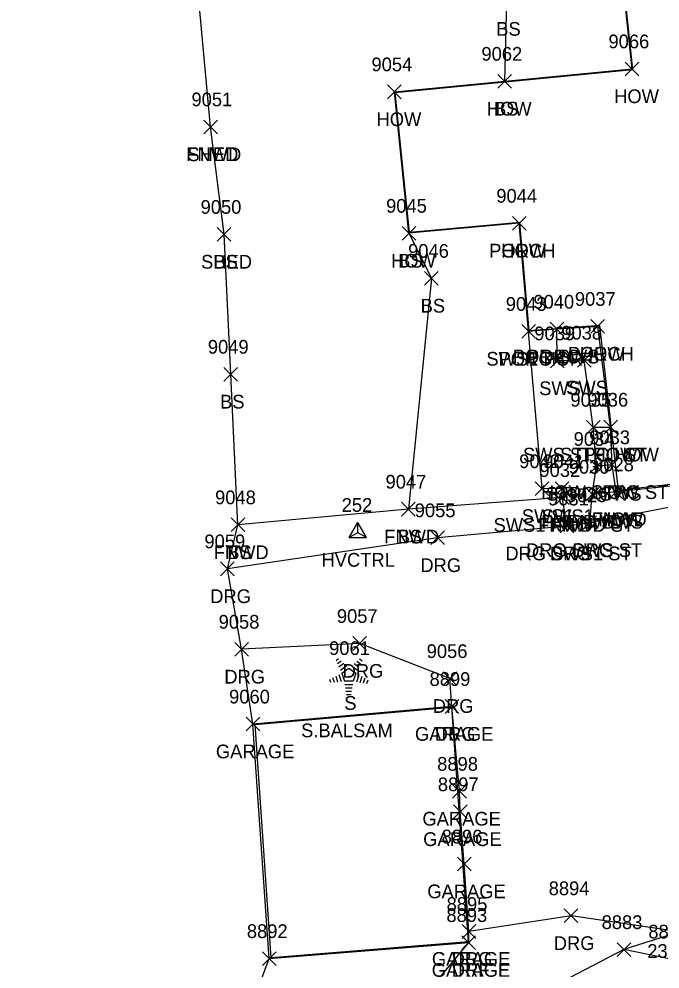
# Model space of a CAD drawing. Extents: x 1439173 to 1457902, y 641926 to 659889.
# Drawn here: x 1448146.5 to 1448240, y 646072.4 to 646210.9 of the extents above; entities that cross this region are included whole.
import ezdxf

# ---------------------------------------------------------------- set-up
doc = ezdxf.new("R2010")
doc.units = 0
for name, color, linetype in [('C_A', 7, 'Continuous'), ('C_I', 7, 'Continuous'), ('CPSM', 7, 'Continuous'), ('L_A', 7, 'Continuous'), ('L_C', 7, 'Continuous'), ('L_I', 7, 'Continuous'), ('L_TIC', 7, 'Continuous'), ('LBC', 7, 'Continuous'), ('LBF', 7, 'Continuous'), ('LELB', 7, 'Continuous'), ('Level 5', 7, 'Continuous'), ('LFNC', 7, 'Continuous'), ('LSOGP', 7, 'Continuous'), ('LTC', 7, 'Continuous'), ('R_A', 7, 'Continuous'), ('R_I', 7, 'Continuous'), ('R_TIC', 7, 'Continuous'), ('RDF', 7, 'Continuous'), ('RDG', 7, 'Continuous'), ('RSW', 7, 'Continuous')]:
    doc.layers.add(name, color=color, linetype=linetype)

msp = doc.modelspace()

# ---------------------------------------------------------------- linework, layer by layer
at = {"layer": 'CPSM'}
for p, q in [((1448194.7, 646135.33), (1448195.95, 646137.5)), ((1448197.2, 646135.33), (1448195.95, 646137.5)), ((1448195.95, 646136.06), (1448195.95, 646137.5)), ((1448194.7, 646135.33), (1448195.95, 646136.06)), ((1448195.95, 646136.06), (1448195.95, 646136.06)), ((1448195.95, 646136.06), (1448197.2, 646135.33)), ((1448194.7, 646135.33), (1448197.2, 646135.33))]:
    msp.add_line(p, q, dxfattribs=at)
at = {"layer": 'L_TIC'}
for points in [[(1448234.95, 646202.67), (1448236.95, 646204.67)], [(1448236.95, 646202.67), (1448234.95, 646204.67)], [(1448216.37, 646200.86), (1448218.37, 646202.86)], [(1448218.37, 646200.86), (1448216.37, 646202.86)], [(1448216.37, 646200.86), (1448218.37, 646202.86)], [(1448218.37, 646200.86), (1448216.37, 646202.86)], [(1448200.28, 646199.32), (1448202.28, 646201.32)], [(1448202.28, 646199.32), (1448200.28, 646201.32)], [(1448173.46, 646194.21), (1448175.46, 646196.21)], [(1448175.46, 646194.21), (1448173.46, 646196.21)], [(1448173.46, 646194.21), (1448175.46, 646196.21)], [(1448175.46, 646194.21), (1448173.46, 646196.21)], [(1448218.49, 646180.15), (1448220.49, 646182.15)], [(1448220.49, 646180.15), (1448218.49, 646182.15)], [(1448218.49, 646180.15), (1448220.49, 646182.15)], [(1448220.49, 646180.15), (1448218.49, 646182.15)], [(1448175.44, 646178.53), (1448177.44, 646180.53)], [(1448177.44, 646178.53), (1448175.44, 646180.53)], [(1448175.44, 646178.53), (1448177.44, 646180.53)], [(1448177.44, 646178.53), (1448175.44, 646180.53)], [(1448202.4, 646178.69), (1448204.4, 646180.69)], [(1448204.4, 646178.69), (1448202.4, 646180.69)], [(1448202.4, 646178.69), (1448204.4, 646180.69)], [(1448204.4, 646178.69), (1448202.4, 646180.69)], [(1448205.67, 646172.12), (1448207.67, 646174.12)], [(1448207.67, 646172.12), (1448205.67, 646174.12)], [(1448223.99, 646164.7), (1448225.99, 646166.7)], [(1448225.99, 646164.7), (1448223.99, 646166.7)], [(1448229.95, 646165.11), (1448231.95, 646167.11)], [(1448231.95, 646165.11), (1448229.95, 646167.11)], [(1448229.95, 646165.11), (1448231.95, 646167.11)], [(1448231.95, 646165.11), (1448229.95, 646167.11)], [(1448219.86, 646164.38), (1448221.86, 646166.38)], [(1448221.86, 646164.38), (1448219.86, 646166.38)], [(1448176.41, 646158.13), (1448178.41, 646160.13)], [(1448178.41, 646158.13), (1448176.41, 646160.13)], [(1448229.3, 646150.4), (1448231.3, 646152.4)], [(1448231.3, 646150.4), (1448229.3, 646152.4)], [(1448231.82, 646150.41), (1448233.82, 646152.41)], [(1448233.82, 646150.41), (1448231.82, 646152.41)], [(1448231.82, 646150.41), (1448233.82, 646152.41)], [(1448233.82, 646150.41), (1448231.82, 646152.41)], [(1448229.77, 646144.69), (1448231.77, 646146.69)], [(1448231.77, 646144.69), (1448229.77, 646146.69)], [(1448232.04, 646144.93), (1448234.04, 646146.93)], [(1448234.04, 646144.93), (1448232.04, 646146.93)], [(1448232.04, 646144.93), (1448234.04, 646146.93)], [(1448234.04, 646144.93), (1448232.04, 646146.93)], [(1448232.61, 646140.97), (1448234.61, 646142.97)], [(1448234.61, 646140.97), (1448232.61, 646142.97)], [(1448232.61, 646140.97), (1448234.61, 646142.97)], [(1448234.61, 646140.97), (1448232.61, 646142.97)], [(1448224.77, 646140.15), (1448226.77, 646142.15)], [(1448226.77, 646140.15), (1448224.77, 646142.15)], [(1448229.14, 646140.62), (1448231.14, 646142.62)], [(1448231.14, 646140.62), (1448229.14, 646142.62)], [(1448202.33, 646138.45), (1448204.33, 646140.45)], [(1448204.33, 646138.45), (1448202.33, 646140.45)], [(1448202.33, 646138.45), (1448204.33, 646140.45)], [(1448204.33, 646138.45), (1448202.33, 646140.45)], [(1448177.46, 646136.17), (1448179.46, 646138.17)], [(1448179.46, 646136.17), (1448177.46, 646138.17)], [(1448177.46, 646136.17), (1448179.46, 646138.17)], [(1448179.46, 646136.17), (1448177.46, 646138.17)], [(1448208.68, 646109.67), (1448210.68, 646111.67)], [(1448210.68, 646109.67), (1448208.68, 646111.67)], [(1448179.64, 646107.11), (1448181.64, 646109.11)], [(1448181.64, 646107.11), (1448179.64, 646109.11)], [(1448179.64, 646107.11), (1448181.64, 646109.11)], [(1448181.64, 646107.11), (1448179.64, 646109.11)], [(1448209.78, 646097.3), (1448211.78, 646099.3)], [(1448211.78, 646097.3), (1448209.78, 646099.3)], [(1448209.88, 646094.32), (1448211.88, 646096.32)], [(1448211.88, 646094.32), (1448209.88, 646096.32)], [(1448210.48, 646086.7), (1448212.48, 646088.7)], [(1448212.48, 646086.7), (1448210.48, 646088.7)], [(1448211.16, 646076.85), (1448213.16, 646078.85)], [(1448213.16, 646076.85), (1448211.16, 646078.85)], [(1448211.13, 646075.24), (1448213.13, 646077.24)], [(1448213.13, 646075.24), (1448211.13, 646077.24)], [(1448233.77, 646074.21), (1448235.77, 646076.21)], [(1448235.77, 646074.21), (1448233.77, 646076.21)], [(1448182.02, 646072.9), (1448184.02, 646074.9)], [(1448184.02, 646072.9), (1448182.02, 646074.9)], [(1448182.02, 646072.9), (1448184.02, 646074.9)], [(1448184.02, 646072.9), (1448182.02, 646074.9)]]:
    msp.add_lwpolyline(points, dxfattribs=at)
at = {"layer": 'LBC'}
for points in [[(1448219.49, 646181.15), (1448203.4, 646179.69), (1448201.28, 646200.32), (1448217.37, 646201.86), (1448235.95, 646203.67), (1448234.19, 646220.51)], [(1448176.44, 646179.53), (1448174.46, 646195.21)], [(1448253.61, 646144.09), (1448233.61, 646141.97), (1448233.04, 646145.93), (1448232.82, 646151.41), (1448230.95, 646166.11)], [(1448183.02, 646073.9), (1448212.13, 646076.24), (1448212.16, 646077.85), (1448211.48, 646087.7), (1448210.88, 646095.32), (1448210.78, 646098.3), (1448209.68, 646110.67), (1448180.64, 646108.11)], [(1448183.02, 646073.9), (1448180.64, 646108.11)]]:
    msp.add_lwpolyline(points, dxfattribs=at)
at = {"layer": 'LBF'}
for points in [[(1448230.95, 646166.11), (1448224.99, 646165.7), (1448220.86, 646165.38), (1448219.49, 646181.15)], [(1448230.3, 646151.4), (1448232.82, 646151.41)], [(1448233.04, 646145.93), (1448230.77, 646145.69)]]:
    msp.add_lwpolyline(points, dxfattribs=at)
at = {"layer": 'LELB'}
for points in [[(1448217.37, 646201.86), (1448217.7, 646213.5), (1448215.12, 646229.57)], [(1448178.46, 646137.17), (1448177.41, 646159.13), (1448176.44, 646179.53)], [(1448203.4, 646179.69), (1448206.67, 646173.12), (1448203.33, 646139.45)], [(1448337.95, 645782.1), (1448329.85, 645838.3), (1448325.49, 645886.12), (1448320.47, 645936.99), (1448317.45, 645969.99), (1448311.41, 646020.08), (1448307.55, 646061.61), (1448301.17, 646067.05), (1448272.2, 646067.79), (1448241.59, 646073.84), (1448234.77, 646075.21)]]:
    msp.add_lwpolyline(points, dxfattribs=at)
at = {"layer": 'Level 5'}
for p, q in [((1448236.06, 646203.58), (1448234.29, 646220.41)), ((1448201.39, 646200.23), (1448236.06, 646203.58)), ((1448203.5, 646179.8), (1448201.39, 646200.23)), ((1448201.39, 646200.23), (1448201.39, 646200.23)), ((1448219.58, 646181.26), (1448203.5, 646179.8)), ((1448220.96, 646165.48), (1448219.58, 646181.26)), ((1448231.25, 646166.23), (1448220.96, 646165.48)), ((1448233.98, 646142.16), (1448231.25, 646166.23)), ((1448263.7, 646145.72), (1448233.98, 646142.16)), ((1448180.95, 646108.03), (1448209.59, 646110.56)), ((1448209.59, 646110.56), (1448212.02, 646076.33)), ((1448183.31, 646074.02), (1448180.95, 646108.03)), ((1448180.95, 646108.03), (1448180.95, 646108.03)), ((1448212.02, 646076.33), (1448183.31, 646074.02))]:
    msp.add_line(p, q, dxfattribs=at)
at = {"layer": 'LFNC'}
for points in [[(1448174.46, 646195.21), (1448171.96, 646222.26)], [(1448233.61, 646141.97), (1448230.14, 646141.62)], [(1448225.77, 646141.15), (1448203.33, 646139.45), (1448178.46, 646137.17)]]:
    msp.add_lwpolyline(points, dxfattribs=at)
at = {"layer": 'LSOGP'}
msp.add_lwpolyline([(1448212.15, 645915.85), (1448211.27, 645949.01), (1448196.55, 645964.33), (1448177.3, 645991.36), (1448178.9, 646002.27), (1448178.62, 646021), (1448177.23, 646035.21), (1448175.01, 646046.53), (1448176.16, 646055.45), (1448183.02, 646073.9), (1448180.64, 646108.11), (1448178.98, 646119.01), (1448176.92, 646130.75), (1448178.46, 646137.17), (1448177.42, 646159.13), (1448176.44, 646179.54), (1448174.46, 646195.21), (1448171.96, 646222.26), (1448170.51, 646226.5), (1448169.47, 646237.27), (1448168.99, 646255.2), (1448164.52, 646277.36), (1448146.52, 646315.18), (1448154.51, 646359.42)], dxfattribs=at)
at = {"layer": 'LTC'}
for p, q in [((1448192.78, 646117.39), (1448193.13, 646117.65)), ((1448192.99, 646116.93), (1448193.51, 646117.31)), ((1448193.2, 646116.46), (1448193.9, 646116.97)), ((1448193.4, 646115.99), (1448194.28, 646116.63)), ((1448195.06, 646116.59), (1448195.87, 646116)), ((1448195.43, 646116.94), (1448196.11, 646116.44)), ((1448195.8, 646117.28), (1448196.35, 646116.88)), ((1448196.17, 646117.63), (1448196.59, 646117.33)), ((1448193.17, 646115.32), (1448193.51, 646114.3)), ((1448193.63, 646115.54), (1448194.64, 646116.27)), ((1448193.63, 646115.54), (1448194.02, 646114.35)), ((1448194.64, 646116.27), (1448195.64, 646115.55)), ((1448195.64, 646115.55), (1448195.25, 646114.35)), ((1448196.08, 646115.28), (1448195.74, 646114.24)), ((1448191.81, 646114.67), (1448191.96, 646114.2)), ((1448192.26, 646114.89), (1448192.48, 646114.24)), ((1448192.72, 646115.1), (1448192.99, 646114.27)), ((1448195.25, 646114.35), (1448194.02, 646114.35)), ((1448195.21, 646113.85), (1448194.06, 646113.85)), ((1448196.52, 646115.03), (1448196.23, 646114.14)), ((1448196.96, 646114.78), (1448196.73, 646114.05)), ((1448197.41, 646114.53), (1448197.22, 646113.95)), ((1448195.12, 646113.35), (1448194.14, 646113.35)), ((1448195.04, 646112.85), (1448194.21, 646112.85)), ((1448194.96, 646112.35), (1448194.28, 646112.35))]:
    msp.add_line(p, q, dxfattribs=at)
at = {"layer": 'R_TIC'}
for points in [[(1448223.99, 646164.7), (1448225.99, 646166.7)], [(1448225.99, 646164.7), (1448223.99, 646166.7)], [(1448219.86, 646164.38), (1448221.86, 646166.38)], [(1448221.86, 646164.38), (1448219.86, 646166.38)], [(1448224.03, 646160.08), (1448226.03, 646162.08)], [(1448226.03, 646160.08), (1448224.03, 646162.08)], [(1448227.97, 646160.18), (1448229.97, 646162.18)], [(1448229.97, 646160.18), (1448227.97, 646162.18)], [(1448229.3, 646150.4), (1448231.3, 646152.4)], [(1448231.3, 646150.4), (1448229.3, 646152.4)], [(1448229.77, 646144.69), (1448231.77, 646146.69)], [(1448231.77, 646144.69), (1448229.77, 646146.69)], [(1448221.83, 646141.44), (1448223.83, 646143.44)], [(1448223.83, 646141.44), (1448221.83, 646143.44)], [(1448224.75, 646141.42), (1448226.75, 646143.42)], [(1448226.75, 646141.42), (1448224.75, 646143.42)], [(1448224.77, 646140.15), (1448226.77, 646142.15)], [(1448226.77, 646140.15), (1448224.77, 646142.15)], [(1448229.14, 646140.62), (1448231.14, 646142.62)], [(1448231.14, 646140.62), (1448229.14, 646142.62)], [(1448225.47, 646135.99), (1448227.47, 646137.99)], [(1448227.47, 646135.99), (1448225.47, 646137.99)], [(1448225.47, 646135.99), (1448227.47, 646137.99)], [(1448227.47, 646135.99), (1448225.47, 646137.99)], [(1448228.77, 646136.47), (1448230.77, 646138.47)], [(1448230.77, 646136.47), (1448228.77, 646138.47)], [(1448228.77, 646136.47), (1448230.77, 646138.47)], [(1448230.77, 646136.47), (1448228.77, 646138.47)], [(1448206.59, 646134.28), (1448208.59, 646136.28)], [(1448208.59, 646134.28), (1448206.59, 646136.28)], [(1448175.92, 646129.75), (1448177.92, 646131.75)], [(1448177.92, 646129.75), (1448175.92, 646131.75)], [(1448195.23, 646118.86), (1448197.23, 646120.86)], [(1448197.23, 646118.86), (1448195.23, 646120.86)], [(1448177.98, 646118.02), (1448179.98, 646120.02)], [(1448179.98, 646118.02), (1448177.98, 646120.02)], [(1448208.39, 646113.74), (1448210.39, 646115.74)], [(1448210.39, 646113.74), (1448208.39, 646115.74)], [(1448208.68, 646109.67), (1448210.68, 646111.67)], [(1448210.68, 646109.67), (1448208.68, 646111.67)], [(1448226.05, 646079.15), (1448228.05, 646081.15)], [(1448228.05, 646079.15), (1448226.05, 646081.15)], [(1448211.16, 646076.85), (1448213.16, 646078.85)], [(1448213.16, 646076.85), (1448211.16, 646078.85)], [(1448211.13, 646075.24), (1448213.13, 646077.24)], [(1448213.13, 646075.24), (1448211.13, 646077.24)], [(1448233.77, 646074.21), (1448235.77, 646076.21)], [(1448235.77, 646074.21), (1448233.77, 646076.21)]]:
    msp.add_lwpolyline(points, dxfattribs=at)
at = {"layer": 'RDF'}
for points in [[(1448242.85, 646077.82), (1448234.77, 646075.21), (1448217.67, 646066.32), (1448197.79, 646045.76), (1448178.62, 646021)], [(1448177.23, 646035.21), (1448186.96, 646046.9), (1448199.14, 646060.58), (1448212.13, 646076.24)]]:
    msp.add_lwpolyline(points, dxfattribs=at)
at = {"layer": 'RDG'}
for points in [[(1448296.76, 646151.48), (1448292.34, 646146.23), (1448273.63, 646143.92), (1448253.99, 646142.16), (1448229.77, 646137.47), (1448226.47, 646136.99), (1448207.59, 646135.28), (1448176.92, 646130.75)], [(1448209.68, 646110.67), (1448209.39, 646114.74), (1448196.23, 646119.86), (1448178.98, 646119.02)], [(1448314.85, 646060.49), (1448309.1, 646066.32), (1448302.68, 646067.91), (1448273.17, 646071.35), (1448242.85, 646077.82), (1448227.05, 646080.15), (1448212.16, 646077.85)]]:
    msp.add_lwpolyline(points, dxfattribs=at)
at = {"layer": 'RSW'}
for points in [[(1448226.47, 646136.99), (1448225.77, 646141.15), (1448225.75, 646142.42), (1448222.83, 646142.44), (1448220.86, 646165.38)], [(1448229.77, 646137.47), (1448230.14, 646141.62), (1448230.77, 646145.69), (1448230.3, 646151.4), (1448228.97, 646161.18), (1448225.03, 646161.08), (1448224.99, 646165.7)]]:
    msp.add_lwpolyline(points, dxfattribs=at)

# ---------------------------------------------------------------- texts
at = {"layer": 'C_A'}
msp.add_text('HVCTRL', height=2, dxfattribs=at).set_placement((1448190.65, 646131.06))
at = {"layer": 'C_I'}
msp.add_text('252', height=2, dxfattribs=at).set_placement((1448193.59, 646139.06))
at = {"layer": 'L_A'}
for s, p in [('BS', (1448216.14, 646208.5)), ('HOW', (1448233.34, 646198.67)), ('HOW', (1448214.76, 646196.86)), ('BS', (1448215.81, 646196.86)), ('HOW', (1448198.67, 646195.32)), ('FNWD', (1448170.92, 646190.21)), ('SHED', (1448171.09, 646190.21)), ('PORCH', (1448215.11, 646176.15)), ('HOW', (1448216.87, 646176.15)), ('SHED', (1448173.08, 646174.53)), ('BS', (1448174.88, 646174.53)), ('HOW', (1448200.79, 646174.69)), ('BS', (1448201.84, 646174.69)), ('BS', (1448205.11, 646168.12)), ('PORCH', (1448216.49, 646160.38)), ('PORCH', (1448220.61, 646160.7)), ('PORCH', (1448226.57, 646161.11)), ('HOW', (1448228.34, 646161.11)), ('BS', (1448175.85, 646154.13)), ('STPC HOW', (1448225.45, 646146.41)), ('HOW', (1448230.21, 646146.41)), ('SWS STPC ST', (1448220.04, 646146.4)), ('HOW STPC ST', (1448222.67, 646140.93)), ('HOW', (1448230.43, 646140.93)), ('STPC SWS', (1448223.38, 646140.69)), ('FNWD', (1448230.07, 646136.97)), ('HOW', (1448231, 646136.97)), ('FNWD', (1448222.24, 646136.15)), ('FNWD', (1448226.6, 646136.62)), ('FNWD', (1448199.79, 646134.45)), ('BS', (1448201.77, 646134.45)), ('FNWD', (1448174.92, 646132.17)), ('BS', (1448176.9, 646132.17)), ('S', (1448193.97, 646110.18)), ('GARAGE', (1448204.28, 646105.67)), ('GARAGE', (1448175.24, 646103.11)), ('GARAGE', (1448175.24, 646103.11)), ('GARAGE', (1448205.37, 646093.3)), ('GARAGE', (1448205.48, 646090.32)), ('GARAGE', (1448206.08, 646082.7)), ('GARAGE', (1448206.75, 646072.85)), ('GARAGE', (1448206.73, 646071.24))]:
    msp.add_text(s, height=2, dxfattribs=at).set_placement(p)
at = {"layer": 'L_C'}
msp.add_text('S.BALSAM', height=2, dxfattribs=at).set_placement((1448187.67, 646106.18))
at = {"layer": 'L_I'}
for s, p in [('9066', (1448232.51, 646206.67)), ('9062', (1448213.98, 646204.86)), ('9062', (1448213.98, 646204.86)), ('9054', (1448197.94, 646203.32)), ('9051', (1448171.68, 646198.21)), ('9051', (1448171.68, 646198.21)), ('9044', (1448216.15, 646184.15)), ('9044', (1448216.15, 646184.15)), ('9050', (1448173.01, 646182.53)), ('9050', (1448173.01, 646182.53)), ('9045', (1448200.07, 646182.69)), ('9045', (1448200.07, 646182.69)), ('9046', (1448203.28, 646176.12)), ('9040', (1448221.56, 646168.7)), ('9037', (1448227.61, 646169.11)), ('9037', (1448227.61, 646169.11)), ('9043', (1448217.53, 646168.38)), ('9049', (1448174.07, 646162.13)), ('9035', (1448226.96, 646154.4)), ('9036', (1448229.43, 646154.41)), ('9036', (1448229.43, 646154.41)), ('9034', (1448227.43, 646148.69)), ('9033', (1448229.7, 646148.93)), ('9033', (1448229.7, 646148.93)), ('9032', (1448222.44, 646144.15)), ('9030', (1448226.71, 646144.62)), ('9028', (1448230.27, 646144.97)), ('9028', (1448230.27, 646144.97)), ('9047', (1448199.99, 646142.45)), ('9047', (1448199.99, 646142.45)), ('9048', (1448175.12, 646140.17)), ('9048', (1448175.12, 646140.17)), ('9061', (1448191.76, 646118.18)), ('8899', (1448206.41, 646113.67)), ('9060', (1448177.17, 646111.11)), ('9060', (1448177.17, 646111.11)), ('8898', (1448207.52, 646101.3)), ('8897', (1448207.62, 646098.32)), ('8896', (1448208.17, 646090.7)), ('8895', (1448208.9, 646080.85)), ('8893', (1448208.87, 646079.24)), ('8883', (1448231.51, 646078.21)), ('8892', (1448179.76, 646076.9)), ('8892', (1448179.76, 646076.9)), ('8882', (1448238.33, 646076.84)), ('2318', (1448238.17, 646074.01))]:
    msp.add_text(s, height=2, dxfattribs=at).set_placement(p)
at = {"layer": 'LTC'}
msp.add_text('.', height=1.04, rotation=270, dxfattribs=at).set_placement((1448194.52, 646115.29))
at = {"layer": 'R_A'}
for s, p in [('SWS1 POR', (1448214.7, 646160.38)), ('POR SWS', (1448218.55, 646160.7)), ('SWS', (1448226.34, 646156.18)), ('SWS', (1448222.4, 646156.08)), ('SWS STPC ST', (1448220.04, 646146.4)), ('STPC SWS', (1448223.38, 646140.69)), ('SWS1', (1448219.87, 646137.44)), ('SWS1', (1448222.79, 646137.42)), ('SWS1 FNWD ST', (1448215.75, 646136.15)), ('FNWD SWS', (1448222.71, 646136.62)), ('DRG SWS1 ST', (1448217.47, 646131.99)), ('DRG SWS ST', (1448220.48, 646132.47)), ('DRG', (1448223.96, 646131.99)), ('DRG', (1448227.26, 646132.47)), ('DRG', (1448205.07, 646130.28)), ('DRG', (1448174.41, 646125.75)), ('DRG', (1448193.72, 646114.86)), ('DRG', (1448176.47, 646114.02)), ('DRG', (1448206.88, 646109.74)), ('DRG', (1448207.17, 646105.67)), ('DRG', (1448224.53, 646075.15)), ('DRG', (1448209.64, 646072.85)), ('DRF', (1448209.66, 646071.24))]:
    msp.add_text(s, height=2, dxfattribs=at).set_placement(p)
at = {"layer": 'R_I'}
for s, p in [('9040', (1448221.56, 646168.7)), ('9043', (1448217.53, 646168.38)), ('9039', (1448221.69, 646164.08)), ('9038', (1448225.63, 646164.18)), ('9035', (1448226.96, 646154.4)), ('9034', (1448227.43, 646148.69)), ('9042', (1448219.49, 646145.44)), ('9041', (1448222.98, 646145.42)), ('9032', (1448222.44, 646144.15)), ('9030', (1448226.71, 646144.62)), ('9031', (1448223.7, 646139.99)), ('9031', (1448223.7, 646139.99)), ('9029', (1448226.42, 646140.47)), ('9029', (1448226.42, 646140.47)), ('9055', (1448204.25, 646138.28)), ('9059', (1448173.57, 646133.75)), ('9057', (1448192.89, 646122.86)), ('9058', (1448175.64, 646122.02)), ('9056', (1448205.99, 646117.74)), ('8899', (1448206.41, 646113.67)), ('8894', (1448223.79, 646083.15)), ('8895', (1448208.9, 646080.85)), ('8893', (1448208.87, 646079.24)), ('8883', (1448231.51, 646078.21))]:
    msp.add_text(s, height=2, dxfattribs=at).set_placement(p)

doc.saveas('drawing.dxf')
